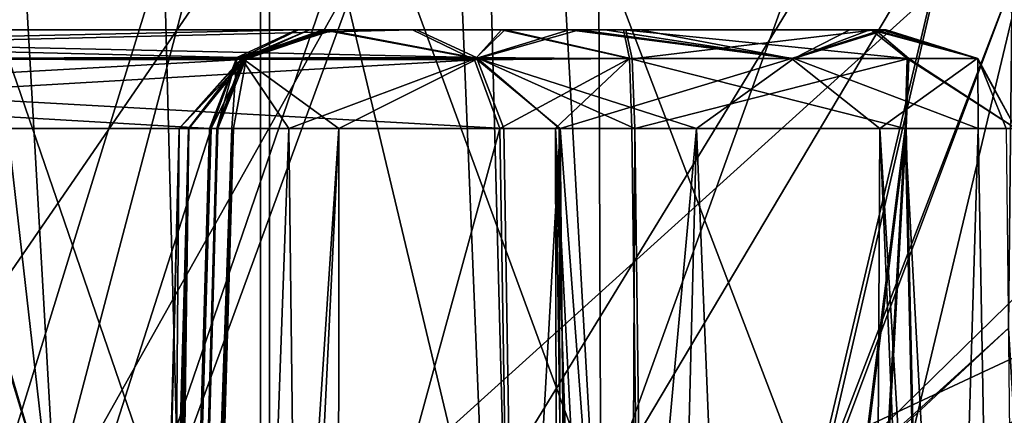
# Model space of a CAD drawing. Header units: inches. Extents: x -10 to 10, y -2.3 to 4.3.
# Tile 619 of 656: x -1.672 to -1.379, y 0.736 to 0.853. Entities that reach past the tile are written whole.
import ezdxf

# ---------------------------------------------------------------- set-up
doc = ezdxf.new("R2010")
doc.units = ezdxf.units.IN
doc.header["$LTSCALE"] = 65.185185
doc.header["$MEASUREMENT"] = 0
for name, color, linetype in [('12001', 7, 'CONTINUOUS'), ('12168', 7, 'CONTINUOUS'), ('12176', 7, 'CONTINUOUS'), ('12222', 7, 'CONTINUOUS'), ('12225', 7, 'CONTINUOUS'), ('12229', 7, 'CONTINUOUS'), ('12270', 7, 'CONTINUOUS'), ('12271', 7, 'CONTINUOUS'), ('12291', 7, 'CONTINUOUS'), ('12292', 7, 'CONTINUOUS'), ('12293', 7, 'CONTINUOUS'), ('12294', 7, 'CONTINUOUS'), ('12295', 7, 'CONTINUOUS'), ('12296', 7, 'CONTINUOUS'), ('12297', 7, 'CONTINUOUS'), ('12298', 7, 'CONTINUOUS'), ('12299', 7, 'CONTINUOUS'), ('5839', 7, 'CONTINUOUS'), ('5840', 7, 'CONTINUOUS'), ('5841', 7, 'CONTINUOUS'), ('5842', 7, 'CONTINUOUS'), ('5843', 7, 'CONTINUOUS'), ('5844', 7, 'CONTINUOUS'), ('5845', 7, 'CONTINUOUS'), ('5846', 7, 'CONTINUOUS'), ('5847', 7, 'CONTINUOUS'), ('5848', 7, 'CONTINUOUS'), ('5852', 7, 'CONTINUOUS'), ('673', 7, 'CONTINUOUS'), ('674', 7, 'CONTINUOUS'), ('676', 7, 'CONTINUOUS'), ('677', 7, 'CONTINUOUS'), ('8585', 7, 'CONTINUOUS'), ('8594', 7, 'CONTINUOUS'), ('9895', 7, 'CONTINUOUS')]:
    doc.layers.add(name, color=color, linetype=linetype)

msp = doc.modelspace()

# ---------------------------------------------------------------- linework, layer by layer
at = {"layer": '12001', "linetype": 'Continuous'}
for points in [[(-1.67746, 2.73287, 9.71666), (-1.59738, -0.32563, 9.71666), (-1.59738, 2.76563, 9.71666), (-1.67746, 2.73287, 9.71666)], [(1.26738, -0.32563, 9.71666), (1.26738, 2.76563, 9.71666), (-1.59738, 2.76563, 9.71666), (1.26738, -0.32563, 9.71666)], [(-1.59738, -0.32563, 9.71666), (1.26738, -0.32563, 9.71666), (-1.59738, 2.76563, 9.71666), (-1.59738, -0.32563, 9.71666)], [(-1.67787, -0.29246, 9.71666), (-1.59738, -0.32563, 9.71666), (-1.67746, 2.73287, 9.71666), (-1.67787, -0.29246, 9.71666)]]:
    msp.add_3dface(points, dxfattribs=at)
at = {"layer": '12168', "linetype": 'Continuous'}
for points in [[(-1.54466, 0.96674, -2.88886), (-1.7226, 0.70802, -2.82866), (-1.73416, 0.96674, -2.83066), (-1.54466, 0.96674, -2.88886)], [(-1.62901, 0.70802, -2.42464), (-1.71795, 0.96674, -2.45625), (-1.72349, 0.70802, -2.47208), (-1.62901, 0.70802, -2.42464)], [(-1.63328, 0.70802, -2.87429), (-1.7226, 0.70802, -2.82866), (-1.54466, 0.96674, -2.88886), (-1.63328, 0.70802, -2.87429)], [(-1.53435, 0.96674, -2.41268), (-1.71795, 0.96674, -2.45625), (-1.62901, 0.70802, -2.42464), (-1.53435, 0.96674, -2.41268)], [(-1.53401, 0.70802, -2.87809), (-1.63328, 0.70802, -2.87429), (-1.54466, 0.96674, -2.88886), (-1.53401, 0.70802, -2.87809)], [(-1.52763, 0.70802, -2.42315), (-1.53435, 0.96674, -2.41268), (-1.62901, 0.70802, -2.42464), (-1.52763, 0.70802, -2.42315)], [(-1.37572, 0.96674, -2.78513), (-1.53401, 0.70802, -2.87809), (-1.54466, 0.96674, -2.88886), (-1.37572, 0.96674, -2.78513)], [(-1.43545, 0.70802, -2.46499), (-1.53435, 0.96674, -2.41268), (-1.52763, 0.70802, -2.42315), (-1.43545, 0.70802, -2.46499)], [(-1.37572, 0.96674, -2.51487), (-1.53435, 0.96674, -2.41268), (-1.43545, 0.70802, -2.46499), (-1.37572, 0.96674, -2.51487)], [(-1.43694, 0.70802, -2.83613), (-1.53401, 0.70802, -2.87809), (-1.37572, 0.96674, -2.78513), (-1.43694, 0.70802, -2.83613)], [(-1.43694, 0.70802, -2.83613), (-1.37572, 0.96674, -2.78513), (-1.37684, 0.86424, -2.78036), (-1.43694, 0.70802, -2.83613)], [(-1.37684, 0.86424, -2.51964), (-1.37572, 0.96674, -2.51487), (-1.43545, 0.70802, -2.46499), (-1.37684, 0.86424, -2.51964)], [(-1.378, 0.76151, -2.77556), (-1.43694, 0.70802, -2.83613), (-1.37684, 0.86424, -2.78036), (-1.378, 0.76151, -2.77556)], [(-1.378, 0.76151, -2.52444), (-1.37684, 0.86424, -2.51964), (-1.43545, 0.70802, -2.46499), (-1.378, 0.76151, -2.52444)], [(-1.43694, 0.70802, -2.83613), (-1.378, 0.76151, -2.77556), (-1.3763, 0.73388, -2.771), (-1.43694, 0.70802, -2.83613)], [(-1.3763, 0.73384, -2.52901), (-1.378, 0.76151, -2.52444), (-1.43545, 0.70802, -2.46499), (-1.3763, 0.73384, -2.52901)]]:
    msp.add_3dface(points, dxfattribs=at)
at = {"layer": '12176', "linetype": 'Continuous'}
for points in [[(-2.16694, 0.16889, -3.1191), (-1.28373, 0.96674, -3.09124), (-2.1948, 0.96674, -3.09124), (-2.16694, 0.16889, -3.1191)], [(-1.25587, 0.16889, -3.1191), (-1.28373, 0.96674, -3.09124), (-2.16694, 0.16889, -3.1191), (-1.25587, 0.16889, -3.1191)]]:
    msp.add_3dface(points, dxfattribs=at)
at = {"layer": '12222', "linetype": 'Continuous'}
for points in [[(-0.93201, 0.96034, 3.49488), (-2.17726, 0.37877, 4.63427), (-2.19757, 0.96034, 3.49488), (-0.93201, 0.96034, 3.49488)], [(-0.9117, 0.37877, 4.63427), (-2.17726, 0.37877, 4.63427), (-0.93201, 0.96034, 3.49488), (-0.9117, 0.37877, 4.63427)]]:
    msp.add_3dface(points, dxfattribs=at)
at = {"layer": '12225', "linetype": 'Continuous'}
for points in [[(-1.74027, 0.96674, 3.0156), (-1.74078, 0.96674, 3), (-1.66232, 0.70802, 3.1654), (-1.74027, 0.96674, 3.0156)], [(-1.74078, 0.96674, 3), (-1.73174, 0.70802, 3), (-1.66232, 0.70802, 3.1654), (-1.74078, 0.96674, 3)], [(-1.73875, 0.96674, 3.03114), (-1.74027, 0.96674, 3.0156), (-1.66232, 0.70802, 3.1654), (-1.73875, 0.96674, 3.03114)], [(-1.69179, 0.96674, 3.14557), (-1.73875, 0.96674, 3.03114), (-1.66232, 0.70802, 3.1654), (-1.69179, 0.96674, 3.14557)], [(-1.59421, 0.96674, 3.22158), (-1.69179, 0.96674, 3.14557), (-1.66232, 0.70802, 3.1654), (-1.59421, 0.96674, 3.22158)], [(-1.49903, 0.70802, 3.23174), (-1.59421, 0.96674, 3.22158), (-1.66232, 0.70802, 3.1654), (-1.49903, 0.70802, 3.23174)], [(-1.5, 0.96622, 3.24076), (-1.59421, 0.96674, 3.22158), (-1.49903, 0.70802, 3.23174), (-1.5, 0.96622, 3.24076)], [(-1.40579, 0.96674, 3.22158), (-1.5, 0.96622, 3.24076), (-1.49903, 0.70802, 3.23174), (-1.40579, 0.96674, 3.22158)], [(-1.33913, 0.70802, 3.1668), (-1.40579, 0.96674, 3.22158), (-1.49903, 0.70802, 3.23174), (-1.33913, 0.70802, 3.1668)], [(-1.29918, 0.96674, 3.13284), (-1.40579, 0.96674, 3.22158), (-1.33913, 0.70802, 3.1668), (-1.29918, 0.96674, 3.13284)]]:
    msp.add_3dface(points, dxfattribs=at)
at = {"layer": '12229', "linetype": 'Continuous'}
for points in [[(-1.67568, 0.96674, 2.83536), (-1.66087, 0.70802, 2.8332), (-1.71308, 0.70802, 2.90889), (-1.67568, 0.96674, 2.83536)], [(-1.67568, 0.96674, 2.83536), (-1.5156, 0.96674, 2.75973), (-1.66087, 0.70802, 2.8332), (-1.67568, 0.96674, 2.83536)], [(-1.5156, 0.96674, 2.75973), (-1.50097, 0.70802, 2.76826), (-1.66087, 0.70802, 2.8332), (-1.5156, 0.96674, 2.75973)], [(-1.5156, 0.96674, 2.75973), (-1.34709, 0.96674, 2.81402), (-1.50097, 0.70802, 2.76826), (-1.5156, 0.96674, 2.75973)], [(-1.34709, 0.96674, 2.81402), (-1.33768, 0.70802, 2.8346), (-1.50097, 0.70802, 2.76826), (-1.34709, 0.96674, 2.81402)]]:
    msp.add_3dface(points, dxfattribs=at)
at = {"layer": '12270', "linetype": 'Continuous'}
for points in [[(-1.53588, 0.8418, -1.94285), (-1.91124, 0.85, -2.55176), (-1.55374, 0.85, -1.93254), (-1.53588, 0.8418, -1.94285)], [(-1.89284, 0.84118, -2.56238), (-1.91124, 0.85, -2.55176), (-1.53588, 0.8418, -1.94285), (-1.89284, 0.84118, -2.56238)], [(-1.52776, 0.82079, -1.94753), (-1.89284, 0.84118, -2.56238), (-1.53588, 0.8418, -1.94285), (-1.52776, 0.82079, -1.94753)], [(-1.88527, 0.82079, -2.56675), (-1.89284, 0.84118, -2.56238), (-1.52776, 0.82079, -1.94753), (-1.88527, 0.82079, -2.56675)]]:
    msp.add_3dface(points, dxfattribs=at)
at = {"layer": '12271', "linetype": 'Continuous'}
for points in [[(-1.88527, 0.82079, -2.56675), (-1.52776, 0.82079, -1.94753), (-1.50869, -0.355, -1.97607), (-1.88527, 0.82079, -2.56675)], [(-1.85102, -0.355, -2.569), (-1.88527, 0.82079, -2.56675), (-1.50869, -0.355, -1.97607), (-1.85102, -0.355, -2.569)]]:
    msp.add_3dface(points, dxfattribs=at)
at = {"layer": '12291', "linetype": 'Continuous'}
for points in [[(-1.55374, 0.85, -1.93254), (-1.94626, 0.85, -2.53154), (-1.58876, 0.85, -1.91232), (-1.55374, 0.85, -1.93254)], [(-1.55374, 0.85, -1.93254), (-1.91124, 0.85, -2.55176), (-1.94626, 0.85, -2.53154), (-1.55374, 0.85, -1.93254)], [(-1.52751, 0.85, -1.90514), (-1.58876, 0.85, -1.91232), (-1.57814, 0.85, -1.8759), (-1.52751, 0.85, -1.90514)], [(-1.55374, 0.85, -1.93254), (-1.58876, 0.85, -1.91232), (-1.52751, 0.85, -1.90514), (-1.55374, 0.85, -1.93254)], [(-1.58156, 0.85, -1.75194), (-1.41555, 0.85, -1.75733), (-1.58547, 0.85, -1.83868), (-1.58156, 0.85, -1.75194)], [(-1.58547, 0.85, -1.83868), (-1.41753, 0.85, -1.84451), (-1.57814, 0.85, -1.8759), (-1.58547, 0.85, -1.83868)], [(-1.41555, 0.85, -1.75733), (-1.41753, 0.85, -1.84451), (-1.58547, 0.85, -1.83868), (-1.41555, 0.85, -1.75733)], [(-1.5084, 0.85, -1.70518), (-1.48735, 0.85, -1.70566), (-1.58156, 0.85, -1.75194), (-1.5084, 0.85, -1.70518)], [(-1.48735, 0.85, -1.70566), (-1.41555, 0.85, -1.75733), (-1.58156, 0.85, -1.75194), (-1.48735, 0.85, -1.70566)], [(-1.41753, 0.85, -1.84451), (-1.4916, 0.85, -1.89287), (-1.57814, 0.85, -1.8759), (-1.41753, 0.85, -1.84451)], [(-1.4916, 0.85, -1.89287), (-1.52751, 0.85, -1.90514), (-1.57814, 0.85, -1.8759), (-1.4916, 0.85, -1.89287)], [(-1.49786, 0.85, -1.70483), (-1.48735, 0.85, -1.70566), (-1.5084, 0.85, -1.70518), (-1.49786, 0.85, -1.70483)]]:
    msp.add_3dface(points, dxfattribs=at)
at = {"layer": '12292', "linetype": 'Continuous'}
for points in [[(-1.58876, 0.85, -1.91232), (-1.96412, 0.8418, -2.52123), (-1.60716, 0.84118, -1.90169), (-1.58876, 0.85, -1.91232)], [(-1.94626, 0.85, -2.53154), (-1.96412, 0.8418, -2.52123), (-1.58876, 0.85, -1.91232), (-1.94626, 0.85, -2.53154)], [(-1.96412, 0.8418, -2.52123), (-1.97224, 0.82079, -2.51654), (-1.60716, 0.84118, -1.90169), (-1.96412, 0.8418, -2.52123)], [(-1.97224, 0.82079, -2.51654), (-1.61473, 0.82079, -1.89732), (-1.60716, 0.84118, -1.90169), (-1.97224, 0.82079, -2.51654)]]:
    msp.add_3dface(points, dxfattribs=at)
at = {"layer": '12293', "linetype": 'Continuous'}
for points in [[(-1.97224, 0.82079, -2.51654), (-1.99131, -0.355, -2.488), (-1.61473, 0.82079, -1.89732), (-1.97224, 0.82079, -2.51654)], [(-1.99131, -0.355, -2.488), (-1.64898, -0.355, -1.89507), (-1.61473, 0.82079, -1.89732), (-1.99131, -0.355, -2.488)]]:
    msp.add_3dface(points, dxfattribs=at)
at = {"layer": '12294', "linetype": 'Continuous'}
for points in [[(-1.61473, 0.82079, -1.89732), (-1.64898, -0.355, -1.89507), (-1.60808, 0.82088, -1.87456), (-1.61473, 0.82079, -1.89732)], [(-1.64898, -0.355, -1.89507), (-1.64247, -0.35518, -1.87432), (-1.60808, 0.82088, -1.87456), (-1.64898, -0.355, -1.89507)], [(-1.60808, 0.82088, -1.87456), (-1.64539, -0.355, -1.85276), (-1.62915, 0.2322, -1.85207), (-1.60808, 0.82088, -1.87456)], [(-1.64247, -0.35518, -1.87432), (-1.64539, -0.355, -1.85276), (-1.60808, 0.82088, -1.87456), (-1.64247, -0.35518, -1.87432)], [(-1.61268, 0.82079, -1.8513), (-1.60808, 0.82088, -1.87456), (-1.62915, 0.2322, -1.85207), (-1.61268, 0.82079, -1.8513)]]:
    msp.add_3dface(points, dxfattribs=at)
at = {"layer": '12295', "linetype": 'Continuous'}
for points in [[(-1.57814, 0.85, -1.8759), (-1.60716, 0.84118, -1.90169), (-1.60417, 0.8418, -1.84735), (-1.57814, 0.85, -1.8759)], [(-1.57814, 0.85, -1.8759), (-1.58876, 0.85, -1.91232), (-1.60716, 0.84118, -1.90169), (-1.57814, 0.85, -1.8759)], [(-1.58547, 0.85, -1.83868), (-1.57814, 0.85, -1.8759), (-1.60417, 0.8418, -1.84735), (-1.58547, 0.85, -1.83868)], [(-1.61473, 0.82079, -1.89732), (-1.60808, 0.82088, -1.87456), (-1.60417, 0.8418, -1.84735), (-1.61473, 0.82079, -1.89732)], [(-1.60716, 0.84118, -1.90169), (-1.61473, 0.82079, -1.89732), (-1.60417, 0.8418, -1.84735), (-1.60716, 0.84118, -1.90169)], [(-1.60808, 0.82088, -1.87456), (-1.61268, 0.82079, -1.8513), (-1.60417, 0.8418, -1.84735), (-1.60808, 0.82088, -1.87456)]]:
    msp.add_3dface(points, dxfattribs=at)
at = {"layer": '12296', "linetype": 'Continuous'}
for points in [[(-1.58547, 0.85, -1.83868), (-1.60417, 0.8418, -1.84735), (-1.60568, 0.84149, -1.75328), (-1.58547, 0.85, -1.83868)], [(-1.58156, 0.85, -1.75194), (-1.60568, 0.84149, -1.75328), (-1.53615, 0.84149, -1.68969), (-1.58156, 0.85, -1.75194)], [(-1.58156, 0.85, -1.75194), (-1.58547, 0.85, -1.83868), (-1.60568, 0.84149, -1.75328), (-1.58156, 0.85, -1.75194)], [(-1.5084, 0.85, -1.70518), (-1.58156, 0.85, -1.75194), (-1.53615, 0.84149, -1.68969), (-1.5084, 0.85, -1.70518)], [(-1.5084, 0.85, -1.70518), (-1.53615, 0.84149, -1.68969), (-1.44242, 0.84149, -1.6993), (-1.5084, 0.85, -1.70518)], [(-1.49786, 0.85, -1.70483), (-1.5084, 0.85, -1.70518), (-1.44242, 0.84149, -1.6993), (-1.49786, 0.85, -1.70483)], [(-1.48735, 0.85, -1.70566), (-1.49786, 0.85, -1.70483), (-1.44242, 0.84149, -1.6993), (-1.48735, 0.85, -1.70566)], [(-1.4916, 0.85, -1.89287), (-1.41753, 0.85, -1.84451), (-1.48974, 0.84148, -1.91373), (-1.4916, 0.85, -1.89287)], [(-1.41753, 0.85, -1.84451), (-1.40754, 0.84149, -1.86767), (-1.48974, 0.84148, -1.91373), (-1.41753, 0.85, -1.84451)], [(-1.41555, 0.85, -1.75733), (-1.48735, 0.85, -1.70566), (-1.44242, 0.84149, -1.6993), (-1.41555, 0.85, -1.75733)], [(-1.41555, 0.85, -1.75733), (-1.44242, 0.84149, -1.6993), (-1.38724, 0.84149, -1.77567), (-1.41555, 0.85, -1.75733)], [(-1.41753, 0.85, -1.84451), (-1.38724, 0.84149, -1.77567), (-1.40754, 0.84149, -1.86767), (-1.41753, 0.85, -1.84451)], [(-1.41753, 0.85, -1.84451), (-1.41555, 0.85, -1.75733), (-1.38724, 0.84149, -1.77567), (-1.41753, 0.85, -1.84451)], [(-1.62421, 0.82079, -1.79903), (-1.60417, 0.8418, -1.84735), (-1.62129, 0.82079, -1.82579), (-1.62421, 0.82079, -1.79903)], [(-1.60417, 0.8418, -1.84735), (-1.62421, 0.82079, -1.79903), (-1.60568, 0.84149, -1.75328), (-1.60417, 0.8418, -1.84735)], [(-1.62421, 0.82079, -1.79903), (-1.59166, 0.82079, -1.7152), (-1.60568, 0.84149, -1.75328), (-1.62421, 0.82079, -1.79903)], [(-1.60417, 0.8418, -1.84735), (-1.61268, 0.82079, -1.8513), (-1.62129, 0.82079, -1.82579), (-1.60417, 0.8418, -1.84735)], [(-1.60568, 0.84149, -1.75328), (-1.59166, 0.82079, -1.7152), (-1.53615, 0.84149, -1.68969), (-1.60568, 0.84149, -1.75328)], [(-1.59166, 0.82079, -1.7152), (-1.51107, 0.82079, -1.67531), (-1.53615, 0.84149, -1.68969), (-1.59166, 0.82079, -1.7152)], [(-1.53615, 0.84149, -1.68969), (-1.51107, 0.82079, -1.67531), (-1.44242, 0.84149, -1.6993), (-1.53615, 0.84149, -1.68969)], [(-1.51107, 0.82079, -1.67531), (-1.41617, 0.82079, -1.70737), (-1.44242, 0.84149, -1.6993), (-1.51107, 0.82079, -1.67531)], [(-1.40754, 0.84149, -1.86767), (-1.48893, 0.82079, -1.92274), (-1.48974, 0.84148, -1.91373), (-1.40754, 0.84149, -1.86767)], [(-1.40834, 0.82079, -1.88285), (-1.48893, 0.82079, -1.92274), (-1.40754, 0.84149, -1.86767), (-1.40834, 0.82079, -1.88285)], [(-1.44242, 0.84149, -1.6993), (-1.41617, 0.82079, -1.70737), (-1.38724, 0.84149, -1.77567), (-1.44242, 0.84149, -1.6993)], [(-1.41617, 0.82079, -1.70737), (-1.37579, 0.82079, -1.79903), (-1.38724, 0.84149, -1.77567), (-1.41617, 0.82079, -1.70737)], [(-1.37579, 0.82079, -1.79903), (-1.40834, 0.82079, -1.88285), (-1.40754, 0.84149, -1.86767), (-1.37579, 0.82079, -1.79903)], [(-1.38724, 0.84149, -1.77567), (-1.37579, 0.82079, -1.79903), (-1.40754, 0.84149, -1.86767), (-1.38724, 0.84149, -1.77567)]]:
    msp.add_3dface(points, dxfattribs=at)
at = {"layer": '12297', "linetype": 'Continuous'}
for points in [[(-1.655, -0.355, -1.79903), (-1.62421, 0.82079, -1.79903), (-1.62129, 0.82079, -1.82579), (-1.655, -0.355, -1.79903)], [(-1.655, -0.355, -1.79903), (-1.63423, -0.355, -1.72153), (-1.62421, 0.82079, -1.79903), (-1.655, -0.355, -1.79903)], [(-1.65258, -0.355, -1.82632), (-1.655, -0.355, -1.79903), (-1.62129, 0.82079, -1.82579), (-1.65258, -0.355, -1.82632)], [(-1.64539, -0.355, -1.85276), (-1.65258, -0.355, -1.82632), (-1.62129, 0.82079, -1.82579), (-1.64539, -0.355, -1.85276)], [(-1.62915, 0.2322, -1.85207), (-1.64539, -0.355, -1.85276), (-1.62129, 0.82079, -1.82579), (-1.62915, 0.2322, -1.85207)], [(-1.63423, -0.355, -1.72153), (-1.59166, 0.82079, -1.7152), (-1.62421, 0.82079, -1.79903), (-1.63423, -0.355, -1.72153)], [(-1.63423, -0.355, -1.72153), (-1.5775, -0.355, -1.66479), (-1.59166, 0.82079, -1.7152), (-1.63423, -0.355, -1.72153)], [(-1.61268, 0.82079, -1.8513), (-1.62915, 0.2322, -1.85207), (-1.62129, 0.82079, -1.82579), (-1.61268, 0.82079, -1.8513)], [(-1.5775, -0.355, -1.66479), (-1.51107, 0.82079, -1.67531), (-1.59166, 0.82079, -1.7152), (-1.5775, -0.355, -1.66479)], [(-1.5775, -0.355, -1.66479), (-1.5, -0.355, -1.64403), (-1.51107, 0.82079, -1.67531), (-1.5775, -0.355, -1.66479)], [(-1.4225, -0.355, -1.66479), (-1.41617, 0.82079, -1.70737), (-1.51107, 0.82079, -1.67531), (-1.4225, -0.355, -1.66479)], [(-1.5, -0.355, -1.64403), (-1.4225, -0.355, -1.66479), (-1.51107, 0.82079, -1.67531), (-1.5, -0.355, -1.64403)], [(-1.48893, 0.82079, -1.92274), (-1.40834, 0.82079, -1.88285), (-1.48136, 0.2322, -1.9374), (-1.48893, 0.82079, -1.92274)], [(-1.40834, 0.82079, -1.88285), (-1.47384, -0.355, -1.9518), (-1.48136, 0.2322, -1.9374), (-1.40834, 0.82079, -1.88285)], [(-1.38149, -0.355, -1.89893), (-1.47384, -0.355, -1.9518), (-1.40834, 0.82079, -1.88285), (-1.38149, -0.355, -1.89893)], [(-1.4225, -0.355, -1.66479), (-1.36577, -0.355, -1.72153), (-1.41617, 0.82079, -1.70737), (-1.4225, -0.355, -1.66479)], [(-1.36577, -0.355, -1.72153), (-1.345, -0.355, -1.79903), (-1.41617, 0.82079, -1.70737), (-1.36577, -0.355, -1.72153)], [(-1.345, -0.355, -1.79903), (-1.37579, 0.82079, -1.79903), (-1.41617, 0.82079, -1.70737), (-1.345, -0.355, -1.79903)], [(-1.38149, -0.355, -1.89893), (-1.40834, 0.82079, -1.88285), (-1.37579, 0.82079, -1.79903), (-1.38149, -0.355, -1.89893)], [(-1.345, -0.355, -1.79903), (-1.38149, -0.355, -1.89893), (-1.37579, 0.82079, -1.79903), (-1.345, -0.355, -1.79903)]]:
    msp.add_3dface(points, dxfattribs=at)
at = {"layer": '12298', "linetype": 'Continuous'}
for points in [[(-1.50869, -0.355, -1.97607), (-1.52776, 0.82079, -1.94753), (-1.51138, 0.82088, -1.93039), (-1.50869, -0.355, -1.97607)], [(-1.48893, 0.82079, -1.92274), (-1.49397, -0.35522, -1.96006), (-1.51138, 0.82088, -1.93039), (-1.48893, 0.82079, -1.92274)], [(-1.49397, -0.35522, -1.96006), (-1.50869, -0.355, -1.97607), (-1.51138, 0.82088, -1.93039), (-1.49397, -0.35522, -1.96006)], [(-1.49397, -0.35522, -1.96006), (-1.48893, 0.82079, -1.92274), (-1.48136, 0.2322, -1.9374), (-1.49397, -0.35522, -1.96006)]]:
    msp.add_3dface(points, dxfattribs=at)
at = {"layer": '12299', "linetype": 'Continuous'}
for points in [[(-1.53588, 0.8418, -1.94285), (-1.55374, 0.85, -1.93254), (-1.52751, 0.85, -1.90514), (-1.53588, 0.8418, -1.94285)], [(-1.53588, 0.8418, -1.94285), (-1.52751, 0.85, -1.90514), (-1.48974, 0.84148, -1.91373), (-1.53588, 0.8418, -1.94285)], [(-1.52751, 0.85, -1.90514), (-1.4916, 0.85, -1.89287), (-1.48974, 0.84148, -1.91373), (-1.52751, 0.85, -1.90514)], [(-1.53588, 0.8418, -1.94285), (-1.48893, 0.82079, -1.92274), (-1.51138, 0.82088, -1.93039), (-1.53588, 0.8418, -1.94285)], [(-1.48893, 0.82079, -1.92274), (-1.53588, 0.8418, -1.94285), (-1.48974, 0.84148, -1.91373), (-1.48893, 0.82079, -1.92274)], [(-1.52776, 0.82079, -1.94753), (-1.53588, 0.8418, -1.94285), (-1.51138, 0.82088, -1.93039), (-1.52776, 0.82079, -1.94753)]]:
    msp.add_3dface(points, dxfattribs=at)
at = {"layer": '5839', "linetype": 'Continuous'}
for points in [[(-1.96586, 0.84118, 2.52297), (-1.94745, 0.85, 2.5336), (-1.60711, 0.8418, 1.90288), (-1.96586, 0.84118, 2.52297)], [(-1.60711, 0.8418, 1.90288), (-1.94745, 0.85, 2.5336), (-1.58926, 0.85, 1.91318), (-1.60711, 0.8418, 1.90288)], [(-1.97343, 0.82079, 2.5186), (-1.96586, 0.84118, 2.52297), (-1.61523, 0.82079, 1.89819), (-1.97343, 0.82079, 2.5186)], [(-1.61523, 0.82079, 1.89819), (-1.96586, 0.84118, 2.52297), (-1.60711, 0.8418, 1.90288), (-1.61523, 0.82079, 1.89819)]]:
    msp.add_3dface(points, dxfattribs=at)
at = {"layer": '5840', "linetype": 'Continuous'}
for points in [[(-1.64942, -0.355, 1.89583), (-1.99256, -0.355, 2.49017), (-1.97343, 0.82079, 2.5186), (-1.64942, -0.355, 1.89583)], [(-1.64942, -0.355, 1.89583), (-1.97343, 0.82079, 2.5186), (-1.61523, 0.82079, 1.89819), (-1.64942, -0.355, 1.89583)]]:
    msp.add_3dface(points, dxfattribs=at)
at = {"layer": '5841', "linetype": 'Continuous'}
for points in [[(-1.64292, -0.35522, 1.87523), (-1.64942, -0.355, 1.89583), (-1.60859, 0.82088, 1.8756), (-1.64292, -0.35522, 1.87523)], [(-1.64942, -0.355, 1.89583), (-1.61523, 0.82079, 1.89819), (-1.60859, 0.82088, 1.8756), (-1.64942, -0.355, 1.89583)], [(-1.61303, 0.82079, 1.85247), (-1.64292, -0.35522, 1.87523), (-1.60859, 0.82088, 1.8756), (-1.61303, 0.82079, 1.85247)], [(-1.64292, -0.35522, 1.87523), (-1.61303, 0.82079, 1.85247), (-1.6295, 0.23221, 1.85318), (-1.64292, -0.35522, 1.87523)]]:
    msp.add_3dface(points, dxfattribs=at)
at = {"layer": '5842', "linetype": 'Continuous'}
for points in [[(-1.60711, 0.8418, 1.90288), (-1.58926, 0.85, 1.91318), (-1.57865, 0.85, 1.87704), (-1.60711, 0.8418, 1.90288)], [(-1.60508, 0.84118, 1.84885), (-1.60711, 0.8418, 1.90288), (-1.57865, 0.85, 1.87704), (-1.60508, 0.84118, 1.84885)], [(-1.58574, 0.85, 1.84004), (-1.60508, 0.84118, 1.84885), (-1.57865, 0.85, 1.87704), (-1.58574, 0.85, 1.84004)], [(-1.61523, 0.82079, 1.89819), (-1.60711, 0.8418, 1.90288), (-1.60859, 0.82088, 1.8756), (-1.61523, 0.82079, 1.89819)], [(-1.60711, 0.8418, 1.90288), (-1.61303, 0.82079, 1.85247), (-1.60859, 0.82088, 1.8756), (-1.60711, 0.8418, 1.90288)], [(-1.61303, 0.82079, 1.85247), (-1.60711, 0.8418, 1.90288), (-1.60508, 0.84118, 1.84885), (-1.61303, 0.82079, 1.85247)]]:
    msp.add_3dface(points, dxfattribs=at)
at = {"layer": '5843', "linetype": 'Continuous'}
for points in [[(-1.60536, 0.84149, 1.7545), (-1.60508, 0.84118, 1.84885), (-1.58029, 0.85, 1.75174), (-1.60536, 0.84149, 1.7545)], [(-1.5354, 0.84149, 1.6914), (-1.60536, 0.84149, 1.7545), (-1.58029, 0.85, 1.75174), (-1.5354, 0.84149, 1.6914)], [(-1.60508, 0.84118, 1.84885), (-1.58574, 0.85, 1.84004), (-1.58029, 0.85, 1.75174), (-1.60508, 0.84118, 1.84885)], [(-1.50547, 0.85, 1.70695), (-1.5354, 0.84149, 1.6914), (-1.58029, 0.85, 1.75174), (-1.50547, 0.85, 1.70695)], [(-1.44174, 0.84149, 1.70164), (-1.5354, 0.84149, 1.6914), (-1.50547, 0.85, 1.70695), (-1.44174, 0.84149, 1.70164)], [(-1.42507, 0.85, 1.74385), (-1.44174, 0.84149, 1.70164), (-1.50547, 0.85, 1.70695), (-1.42507, 0.85, 1.74385)], [(-1.49225, 0.85, 1.89488), (-1.40801, 0.84149, 1.87025), (-1.41877, 0.85, 1.84863), (-1.49225, 0.85, 1.89488)], [(-1.40801, 0.84149, 1.87025), (-1.49225, 0.85, 1.89488), (-1.49052, 0.8415, 1.91573), (-1.40801, 0.84149, 1.87025)], [(-1.38708, 0.84149, 1.77839), (-1.44174, 0.84149, 1.70164), (-1.41426, 0.85, 1.76191), (-1.38708, 0.84149, 1.77839)], [(-1.41426, 0.85, 1.76191), (-1.44174, 0.84149, 1.70164), (-1.41916, 0.85, 1.75258), (-1.41426, 0.85, 1.76191)], [(-1.41916, 0.85, 1.75258), (-1.44174, 0.84149, 1.70164), (-1.42507, 0.85, 1.74385), (-1.41916, 0.85, 1.75258)], [(-1.40801, 0.84149, 1.87025), (-1.38708, 0.84149, 1.77839), (-1.41877, 0.85, 1.84863), (-1.40801, 0.84149, 1.87025)], [(-1.41877, 0.85, 1.84863), (-1.38708, 0.84149, 1.77839), (-1.41426, 0.85, 1.76191), (-1.41877, 0.85, 1.84863)], [(-1.62421, 0.82079, 1.80097), (-1.62138, 0.82079, 1.82732), (-1.60536, 0.84149, 1.7545), (-1.62421, 0.82079, 1.80097)], [(-1.57675, 0.82079, 1.70332), (-1.62421, 0.82079, 1.80097), (-1.60536, 0.84149, 1.7545), (-1.57675, 0.82079, 1.70332)], [(-1.62138, 0.82079, 1.82732), (-1.61303, 0.82079, 1.85247), (-1.60536, 0.84149, 1.7545), (-1.62138, 0.82079, 1.82732)], [(-1.61303, 0.82079, 1.85247), (-1.60508, 0.84118, 1.84885), (-1.60536, 0.84149, 1.7545), (-1.61303, 0.82079, 1.85247)], [(-1.5354, 0.84149, 1.6914), (-1.57675, 0.82079, 1.70332), (-1.60536, 0.84149, 1.7545), (-1.5354, 0.84149, 1.6914)], [(-1.47064, 0.82079, 1.68028), (-1.57675, 0.82079, 1.70332), (-1.5354, 0.84149, 1.6914), (-1.47064, 0.82079, 1.68028)], [(-1.44174, 0.84149, 1.70164), (-1.47064, 0.82079, 1.68028), (-1.5354, 0.84149, 1.6914), (-1.44174, 0.84149, 1.70164)], [(-1.48978, 0.82079, 1.92476), (-1.40863, 0.82079, 1.88511), (-1.49052, 0.8415, 1.91573), (-1.48978, 0.82079, 1.92476)], [(-1.49052, 0.8415, 1.91573), (-1.40863, 0.82079, 1.88511), (-1.40801, 0.84149, 1.87025), (-1.49052, 0.8415, 1.91573)], [(-1.38697, 0.82079, 1.74948), (-1.47064, 0.82079, 1.68028), (-1.44174, 0.84149, 1.70164), (-1.38697, 0.82079, 1.74948)], [(-1.38708, 0.84149, 1.77839), (-1.38697, 0.82079, 1.74948), (-1.44174, 0.84149, 1.70164), (-1.38708, 0.84149, 1.77839)], [(-1.40863, 0.82079, 1.88511), (-1.37579, 0.82079, 1.80097), (-1.40801, 0.84149, 1.87025), (-1.40863, 0.82079, 1.88511)], [(-1.40801, 0.84149, 1.87025), (-1.37579, 0.82079, 1.80097), (-1.38708, 0.84149, 1.77839), (-1.40801, 0.84149, 1.87025)], [(-1.37862, 0.82079, 1.77463), (-1.38697, 0.82079, 1.74948), (-1.38708, 0.84149, 1.77839), (-1.37862, 0.82079, 1.77463)], [(-1.37579, 0.82079, 1.80097), (-1.37862, 0.82079, 1.77463), (-1.38708, 0.84149, 1.77839), (-1.37579, 0.82079, 1.80097)]]:
    msp.add_3dface(points, dxfattribs=at)
at = {"layer": '5844', "linetype": 'Continuous'}
for points in [[(-1.63423, -0.355, 1.72347), (-1.655, -0.355, 1.80097), (-1.57675, 0.82079, 1.70332), (-1.63423, -0.355, 1.72347)], [(-1.655, -0.355, 1.80097), (-1.65266, -0.355, 1.82779), (-1.62421, 0.82079, 1.80097), (-1.655, -0.355, 1.80097)], [(-1.655, -0.355, 1.80097), (-1.62421, 0.82079, 1.80097), (-1.57675, 0.82079, 1.70332), (-1.655, -0.355, 1.80097)], [(-1.65266, -0.355, 1.82779), (-1.64572, -0.355, 1.85381), (-1.62138, 0.82079, 1.82732), (-1.65266, -0.355, 1.82779)], [(-1.65266, -0.355, 1.82779), (-1.62138, 0.82079, 1.82732), (-1.62421, 0.82079, 1.80097), (-1.65266, -0.355, 1.82779)], [(-1.64572, -0.355, 1.85381), (-1.6295, 0.23221, 1.85318), (-1.62138, 0.82079, 1.82732), (-1.64572, -0.355, 1.85381)], [(-1.5775, -0.355, 1.66674), (-1.63423, -0.355, 1.72347), (-1.57675, 0.82079, 1.70332), (-1.5775, -0.355, 1.66674)], [(-1.6295, 0.23221, 1.85318), (-1.61303, 0.82079, 1.85247), (-1.62138, 0.82079, 1.82732), (-1.6295, 0.23221, 1.85318)], [(-1.5, -0.355, 1.64597), (-1.5775, -0.355, 1.66674), (-1.47064, 0.82079, 1.68028), (-1.5, -0.355, 1.64597)], [(-1.5775, -0.355, 1.66674), (-1.57675, 0.82079, 1.70332), (-1.47064, 0.82079, 1.68028), (-1.5775, -0.355, 1.66674)], [(-1.4225, -0.355, 1.66674), (-1.5, -0.355, 1.64597), (-1.47064, 0.82079, 1.68028), (-1.4225, -0.355, 1.66674)], [(-1.40863, 0.82079, 1.88511), (-1.48978, 0.82079, 1.92476), (-1.48226, 0.23219, 1.93947), (-1.40863, 0.82079, 1.88511)], [(-1.47478, -0.355, 1.95391), (-1.40863, 0.82079, 1.88511), (-1.48226, 0.23219, 1.93947), (-1.47478, -0.355, 1.95391)], [(-1.47478, -0.355, 1.95391), (-1.3818, -0.355, 1.90124), (-1.40863, 0.82079, 1.88511), (-1.47478, -0.355, 1.95391)], [(-1.4225, -0.355, 1.66674), (-1.47064, 0.82079, 1.68028), (-1.38697, 0.82079, 1.74948), (-1.4225, -0.355, 1.66674)], [(-1.36577, -0.355, 1.72347), (-1.4225, -0.355, 1.66674), (-1.38697, 0.82079, 1.74948), (-1.36577, -0.355, 1.72347)], [(-1.3818, -0.355, 1.90124), (-1.345, -0.355, 1.80097), (-1.40863, 0.82079, 1.88511), (-1.3818, -0.355, 1.90124)], [(-1.345, -0.355, 1.80097), (-1.37579, 0.82079, 1.80097), (-1.40863, 0.82079, 1.88511), (-1.345, -0.355, 1.80097)], [(-1.36577, -0.355, 1.72347), (-1.38697, 0.82079, 1.74948), (-1.37862, 0.82079, 1.77463), (-1.36577, -0.355, 1.72347)]]:
    msp.add_3dface(points, dxfattribs=at)
at = {"layer": '5845', "linetype": 'Continuous'}
for points in [[(-1.52895, 0.82079, 1.94959), (-1.50993, -0.355, 1.97823), (-1.51242, 0.82089, 1.93235), (-1.52895, 0.82079, 1.94959)], [(-1.49509, -0.35518, 1.96213), (-1.47478, -0.355, 1.95391), (-1.51242, 0.82089, 1.93235), (-1.49509, -0.35518, 1.96213)], [(-1.47478, -0.355, 1.95391), (-1.48226, 0.23219, 1.93947), (-1.51242, 0.82089, 1.93235), (-1.47478, -0.355, 1.95391)], [(-1.50993, -0.355, 1.97823), (-1.49509, -0.35518, 1.96213), (-1.51242, 0.82089, 1.93235), (-1.50993, -0.355, 1.97823)], [(-1.48226, 0.23219, 1.93947), (-1.48978, 0.82079, 1.92476), (-1.51242, 0.82089, 1.93235), (-1.48226, 0.23219, 1.93947)]]:
    msp.add_3dface(points, dxfattribs=at)
at = {"layer": '5846', "linetype": 'Continuous'}
for points in [[(-1.55492, 0.85, 1.93459), (-1.53652, 0.84118, 1.94522), (-1.52845, 0.85, 1.90704), (-1.55492, 0.85, 1.93459)], [(-1.53652, 0.84118, 1.94522), (-1.49052, 0.8415, 1.91573), (-1.52845, 0.85, 1.90704), (-1.53652, 0.84118, 1.94522)], [(-1.49052, 0.8415, 1.91573), (-1.49225, 0.85, 1.89488), (-1.52845, 0.85, 1.90704), (-1.49052, 0.8415, 1.91573)], [(-1.52895, 0.82079, 1.94959), (-1.49052, 0.8415, 1.91573), (-1.53652, 0.84118, 1.94522), (-1.52895, 0.82079, 1.94959)], [(-1.49052, 0.8415, 1.91573), (-1.52895, 0.82079, 1.94959), (-1.51242, 0.82089, 1.93235), (-1.49052, 0.8415, 1.91573)], [(-1.48978, 0.82079, 1.92476), (-1.49052, 0.8415, 1.91573), (-1.51242, 0.82089, 1.93235), (-1.48978, 0.82079, 1.92476)]]:
    msp.add_3dface(points, dxfattribs=at)
at = {"layer": '5847', "linetype": 'Continuous'}
for points in [[(-1.89389, 0.8418, 2.56294), (-1.55492, 0.85, 1.93459), (-1.91174, 0.85, 2.55263), (-1.89389, 0.8418, 2.56294)], [(-1.53652, 0.84118, 1.94522), (-1.55492, 0.85, 1.93459), (-1.89389, 0.8418, 2.56294), (-1.53652, 0.84118, 1.94522)], [(-1.88577, 0.82079, 2.56763), (-1.53652, 0.84118, 1.94522), (-1.89389, 0.8418, 2.56294), (-1.88577, 0.82079, 2.56763)], [(-1.52895, 0.82079, 1.94959), (-1.53652, 0.84118, 1.94522), (-1.88577, 0.82079, 2.56763), (-1.52895, 0.82079, 1.94959)]]:
    msp.add_3dface(points, dxfattribs=at)
at = {"layer": '5848', "linetype": 'Continuous'}
for points in [[(-1.85146, -0.355, 2.56977), (-1.52895, 0.82079, 1.94959), (-1.88577, 0.82079, 2.56763), (-1.85146, -0.355, 2.56977)], [(-1.85146, -0.355, 2.56977), (-1.50993, -0.355, 1.97823), (-1.52895, 0.82079, 1.94959), (-1.85146, -0.355, 2.56977)]]:
    msp.add_3dface(points, dxfattribs=at)
at = {"layer": '5852', "linetype": 'Continuous'}
for points in [[(-1.58926, 0.85, 1.91318), (-1.94745, 0.85, 2.5336), (-1.55492, 0.85, 1.93459), (-1.58926, 0.85, 1.91318)], [(-1.55492, 0.85, 1.93459), (-1.94745, 0.85, 2.5336), (-1.91174, 0.85, 2.55263), (-1.55492, 0.85, 1.93459)], [(-1.57865, 0.85, 1.87704), (-1.58926, 0.85, 1.91318), (-1.49225, 0.85, 1.89488), (-1.57865, 0.85, 1.87704)], [(-1.49225, 0.85, 1.89488), (-1.58926, 0.85, 1.91318), (-1.52845, 0.85, 1.90704), (-1.49225, 0.85, 1.89488)], [(-1.58926, 0.85, 1.91318), (-1.55492, 0.85, 1.93459), (-1.52845, 0.85, 1.90704), (-1.58926, 0.85, 1.91318)], [(-1.58574, 0.85, 1.84004), (-1.57865, 0.85, 1.87704), (-1.41877, 0.85, 1.84863), (-1.58574, 0.85, 1.84004)], [(-1.58574, 0.85, 1.84004), (-1.41877, 0.85, 1.84863), (-1.41426, 0.85, 1.76191), (-1.58574, 0.85, 1.84004)], [(-1.58574, 0.85, 1.84004), (-1.41426, 0.85, 1.76191), (-1.41916, 0.85, 1.75258), (-1.58574, 0.85, 1.84004)], [(-1.58574, 0.85, 1.84004), (-1.41916, 0.85, 1.75258), (-1.58029, 0.85, 1.75174), (-1.58574, 0.85, 1.84004)], [(-1.41916, 0.85, 1.75258), (-1.42507, 0.85, 1.74385), (-1.58029, 0.85, 1.75174), (-1.41916, 0.85, 1.75258)], [(-1.42507, 0.85, 1.74385), (-1.50547, 0.85, 1.70695), (-1.58029, 0.85, 1.75174), (-1.42507, 0.85, 1.74385)], [(-1.57865, 0.85, 1.87704), (-1.49225, 0.85, 1.89488), (-1.41877, 0.85, 1.84863), (-1.57865, 0.85, 1.87704)]]:
    msp.add_3dface(points, dxfattribs=at)
at = {"layer": '673', "linetype": 'Continuous'}
for points in [[(-1.6, -0.08105, 0.87217), (-1.35, -0.08105, 0.87217), (-1.35, 0.96674, 0.90876), (-1.6, -0.08105, 0.87217)], [(-1.6, -0.08105, 0.87217), (-1.35, 0.96674, 0.90876), (-1.6, 0.96674, 0.90876), (-1.6, -0.08105, 0.87217)]]:
    msp.add_3dface(points, dxfattribs=at)
at = {"layer": '674', "linetype": 'Continuous'}
for points in [[(-1.92358, -0.08105, 0.78547), (-1.6, -0.08105, 0.87217), (-1.94188, 0.96674, 0.81715), (-1.92358, -0.08105, 0.78547)], [(-1.6, -0.08105, 0.87217), (-1.6, 0.96674, 0.90876), (-1.94188, 0.96674, 0.81715), (-1.6, -0.08105, 0.87217)]]:
    msp.add_3dface(points, dxfattribs=at)
at = {"layer": '676', "linetype": 'Continuous'}
for points in [[(-1.6, 0.96674, -0.90876), (-1.92358, -0.08105, -0.78547), (-1.94188, 0.96674, -0.81715), (-1.6, 0.96674, -0.90876)], [(-1.6, -0.08105, -0.87217), (-1.92358, -0.08105, -0.78547), (-1.6, 0.96674, -0.90876), (-1.6, -0.08105, -0.87217)]]:
    msp.add_3dface(points, dxfattribs=at)
at = {"layer": '677', "linetype": 'Continuous'}
for points in [[(-1.35, -0.08105, -0.87217), (-1.6, -0.08105, -0.87217), (-1.6, 0.96674, -0.90876), (-1.35, -0.08105, -0.87217)], [(-1.35, -0.08105, -0.87217), (-1.6, 0.96674, -0.90876), (-1.35, 0.96674, -0.90876), (-1.35, -0.08105, -0.87217)]]:
    msp.add_3dface(points, dxfattribs=at)
at = {"layer": '8585', "linetype": 'Continuous'}
for points in [[(-2.79289, 0.895, 13.9861), (2.79289, 0.895, 13.9861), (-2.79289, -2.305, 13.9861), (-2.79289, 0.895, 13.9861)], [(-2.79289, -2.305, 13.9861), (2.79289, 0.895, 13.9861), (2.79289, -2.305, 13.9861), (-2.79289, -2.305, 13.9861)]]:
    msp.add_3dface(points, dxfattribs=at)
at = {"layer": '8594', "linetype": 'Continuous'}
for points in [[(-2.79289, -2.305, 14.1431), (2.79289, -2.305, 14.1431), (-2.79289, 0.895, 14.1431), (-2.79289, -2.305, 14.1431)], [(-2.79289, 0.895, 14.1431), (2.79289, -2.305, 14.1431), (2.79289, 0.895, 14.1431), (-2.79289, 0.895, 14.1431)]]:
    msp.add_3dface(points, dxfattribs=at)
at = {"layer": '9895', "linetype": 'Continuous'}
for points in [[(-1.99205, 0.16889, -4.26688), (-1.14273, 2.78811, -4.35835), (1.12776, 3.21674, -4.37331), (-1.99205, 0.16889, -4.26688)], [(-1.65727, 2.78812, -4.35835), (-1.99205, 0.16889, -4.26688), (-1.67224, 3.21674, -4.37331), (-1.65727, 2.78812, -4.35835)], [(1.14273, 2.78812, -4.35835), (-1.99205, 0.16889, -4.26688), (1.12776, 3.21674, -4.37331), (1.14273, 2.78812, -4.35835)], [(-1.58105, 2.61696, -4.35237), (-1.99205, 0.16889, -4.26688), (-1.65727, 2.78812, -4.35835), (-1.58105, 2.61696, -4.35237)], [(1.21895, 2.61696, -4.35237), (-1.99205, 0.16889, -4.26688), (1.14273, 2.78812, -4.35835), (1.21895, 2.61696, -4.35237)], [(-1.14273, 2.78811, -4.35835), (-1.99205, 0.16889, -4.26688), (-1.21886, 2.61704, -4.35237), (-1.14273, 2.78811, -4.35835)], [(-1.21886, 2.61704, -4.35237), (-1.99205, 0.16889, -4.26688), (-1.39253, 2.54674, -4.34992), (-1.21886, 2.61704, -4.35237)], [(1.99205, 0.16889, -4.26688), (-1.99205, 0.16889, -4.26688), (1.58114, 2.61704, -4.35237), (1.99205, 0.16889, -4.26688)], [(1.58114, 2.61704, -4.35237), (-1.99205, 0.16889, -4.26688), (1.40747, 2.54674, -4.34992), (1.58114, 2.61704, -4.35237)], [(-1.40747, 2.54674, -4.34992), (-1.99205, 0.16889, -4.26688), (-1.58105, 2.61696, -4.35237), (-1.40747, 2.54674, -4.34992)], [(1.39253, 2.54674, -4.34992), (-1.99205, 0.16889, -4.26688), (1.21895, 2.61696, -4.35237), (1.39253, 2.54674, -4.34992)], [(-1.39253, 2.54674, -4.34992), (-1.99205, 0.16889, -4.26688), (-1.40747, 2.54674, -4.34992), (-1.39253, 2.54674, -4.34992)], [(1.40747, 2.54674, -4.34992), (-1.99205, 0.16889, -4.26688), (1.39253, 2.54674, -4.34992), (1.40747, 2.54674, -4.34992)]]:
    msp.add_3dface(points, dxfattribs=at)

doc.saveas('drawing.dxf')
